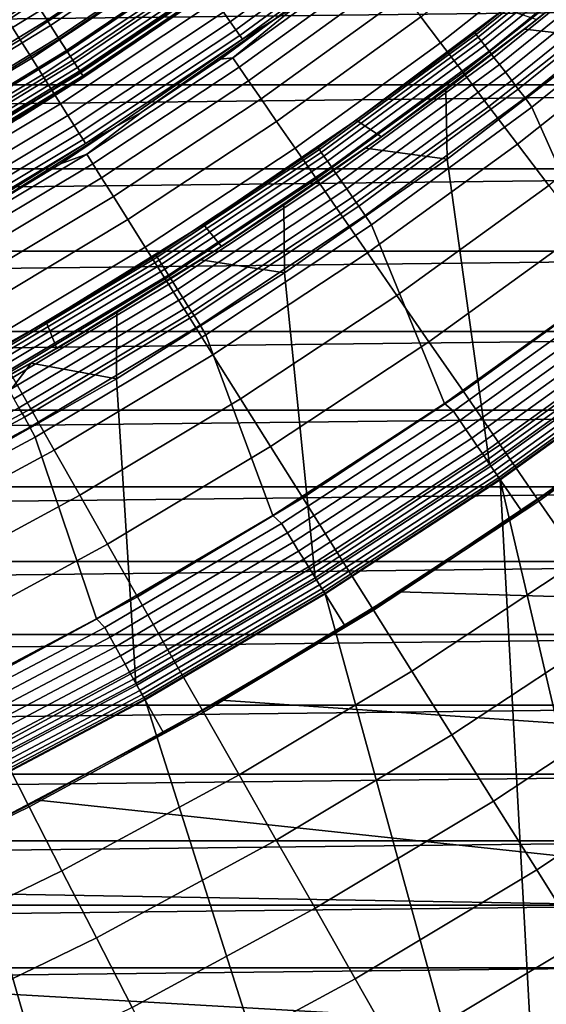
# Model space of a CAD drawing. Header units: metres. Extents: x -109 to 109, y -342 to 66.
# Tile 289 of 512: x 11.01 to 13.81, y -22.58 to -17.36. Entities that reach past the tile are written whole.
import ezdxf

# ---------------------------------------------------------------- set-up
doc = ezdxf.new("R2010")
doc.units = ezdxf.units.M
doc.layers.add('solid_K_24_62_16_000B91', color=7, linetype='CONTINUOUS')

msp = doc.modelspace()

# ---------------------------------------------------------------- linework, layer by layer
at = {"layer": 'solid_K_24_62_16_000B91'}
for points in [[(45.123234, -10.159115, -21), (13.588554, -26.315308, -21), (14.160499, -26.012009, -21)], [(46.083359, -10.223756, -21), (13.588554, -26.315308, -21), (45.123234, -10.159115, -21)], [(46.083359, -10.223756, -21), (13.01011, -26.606041, -21), (13.588554, -26.315308, -21)], [(46.083359, -10.223756, -21), (47.042538, -10.245252, -21), (13.01011, -26.606041, -21)], [(8.18279, -28.463768, -21), (76.5, -10.245251, -21), (76.5, -29.377958, -21), (7.558463, -28.635883, -21)], [(8.803016, -28.278105, -21), (76.5, -10.245251, -21), (8.18279, -28.463768, -21)], [(9.419072, -28.078913, -21), (76.5, -10.245251, -21), (8.803016, -28.278105, -21)], [(10.030446, -27.866367, -21), (76.5, -10.245251, -21), (9.419072, -28.078913, -21)], [(10.637092, -27.64049, -21), (76.5, -10.245251, -21), (10.030446, -27.866367, -21)], [(11.238592, -27.401428, -21), (76.5, -10.245251, -21), (10.637092, -27.64049, -21)], [(11.834843, -27.149233, -21), (76.5, -10.245251, -21), (11.238592, -27.401428, -21)], [(12.425408, -26.884073, -21), (76.5, -10.245251, -21), (11.834843, -27.149233, -21)], [(13.01011, -26.606041, -21), (76.5, -10.245251, -21), (12.425408, -26.884073, -21)], [(47.042538, -10.245252, -21), (76.5, -10.245251, -21), (13.01011, -26.606041, -21)], [(11.75192, -16.830093, -30.687834), (10.950139, -17.362434, -30.687834), (10.880461, -17.251953, -30.768835), (11.677139, -16.723, -30.768835)], [(11.972552, -16.813097, -64.657761), (11.158992, -17.363729, -64.657761), (11.089965, -17.256323, -64.913483), (11.898493, -16.709095, -64.913483)], [(12.931744, -16.784973, -29.859468), (12.13078, -17.372665, -29.859468), (12.095077, -17.321533, -29.999943), (12.893682, -16.735571, -29.999943)], [(13.000376, -16.874056, -29.41346), (13.17471, -16.753063, -29.262819), (12.492621, -17.278553, -29.010334), (12.362646, -17.360964, -29.262819)], [(11.936162, -16.761993, -31.770662), (11.125074, -17.310953, -31.770662), (11.177094, -17.391899, -31.905273), (11.991975, -16.840372, -31.905273)], [(12.962352, -16.824703, -29.714186), (12.159493, -17.413786, -29.714186), (12.13078, -17.372665, -29.859468), (12.931744, -16.784973, -29.859468)], [(13.142472, -17.345348, -26.617601), (13.883444, -16.758152, -26.617601), (13.993334, -16.890795, -26.158104), (13.246497, -17.482639, -26.158104)], [(13.429002, -17.430399, 34.440392), (14.231244, -16.781794, 34.440392), (13.599498, -17.293167, 34.5)], [(13.435605, -17.438969, 34.380928), (14.238242, -16.790045, 34.380928), (14.231244, -16.781794, 34.440392), (13.429002, -17.430399, 34.440392)], [(13.446538, -17.453161, 34.323208), (14.249828, -16.803709, 34.323208), (14.238242, -16.790045, 34.380928), (13.435605, -17.438969, 34.380928)], [(13.461642, -17.472765, 34.268066), (14.265835, -16.822584, 34.268066), (14.249828, -16.803709, 34.323208), (13.446538, -17.453161, 34.323208)], [(11.822472, -16.931131, -30.595985), (11.015877, -17.466669, -30.595985), (10.950139, -17.362434, -30.687834), (11.75192, -16.830093, -30.687834)], [(12.035829, -16.901957, -64.393578), (11.217969, -17.4555, -64.393578), (11.158992, -17.363729, -64.657761), (11.972552, -16.813097, -64.657761)], [(11.991975, -16.840372, -31.905273), (11.177094, -17.391899, -31.905273), (11.222921, -17.463207, -32.047379), (12.041142, -16.909418, -32.047379)], [(12.985286, -16.854469, -29.565153), (12.181006, -17.444595, -29.565153), (12.159493, -17.413786, -29.714186), (12.962352, -16.824703, -29.714186)], [(13.000376, -16.874056, -29.41346), (12.195162, -17.464867, -29.41346), (12.181006, -17.444595, -29.565153), (12.985286, -16.854469, -29.565153)], [(13.480697, -17.497498, 34.216316), (14.286027, -16.846395, 34.216316), (14.265835, -16.822584, 34.268066), (13.461642, -17.472765, 34.268066)], [(13.503423, -17.526995, 34.168709), (14.31011, -16.874794, 34.168709), (14.286027, -16.846395, 34.216316), (13.480697, -17.497498, 34.216316)], [(12.088001, -16.975224, -64.122269), (11.266596, -17.531166, -64.122269), (11.217969, -17.4555, -64.393578), (12.035829, -16.901957, -64.393578)], [(12.041142, -16.909418, -32.047379), (11.222921, -17.463207, -32.047379), (11.26224, -17.524389, -32.196003), (12.083328, -16.96866, -32.196003)], [(13.000376, -16.874056, -29.41346), (12.362646, -17.360964, -29.262819), (12.195162, -17.464867, -29.41346)], [(13.246497, -17.482639, -26.158104), (13.993334, -16.890795, -26.158104), (14.120357, -17.044119, -25.709589), (13.36674, -17.641335, -25.709589)], [(13.529488, -17.560825, 34.125946), (14.337733, -16.907368, 34.125946), (14.31011, -16.874794, 34.168709), (13.503423, -17.526995, 34.168709)], [(13.558512, -17.598497, 34.088646), (14.368491, -16.943638, 34.088646), (14.337733, -16.907368, 34.125946), (13.529488, -17.560825, 34.125946)], [(11.88828, -17.025377, -30.493958), (11.077195, -17.563894, -30.493958), (11.015877, -17.466669, -30.595985), (11.822472, -16.931131, -30.595985)], [(13.590071, -17.63946, 34.057358), (14.401935, -16.983076, 34.057358), (14.368491, -16.943638, 34.088646), (13.558512, -17.598497, 34.088646)], [(12.083328, -16.96866, -32.196003), (11.26224, -17.524389, -32.196003), (11.294784, -17.575026, -32.350132), (12.118243, -17.017693, -32.350132)], [(12.128802, -17.03252, -63.845238), (11.304625, -17.59034, -63.845238), (11.266596, -17.531166, -64.122269), (12.088001, -16.975224, -64.122269)], [(12.118243, -17.017693, -32.350132), (11.294784, -17.575026, -32.350132), (11.320327, -17.614771, -32.508709), (12.145649, -17.056177, -32.508709)], [(13.623702, -17.683113, 34.032536), (14.437576, -17.025105, 34.032536), (14.401935, -16.983076, 34.057358), (13.590071, -17.63946, 34.057358)], [(11.948865, -17.112143, -30.382496), (11.133647, -17.653404, -30.382496), (11.077195, -17.563894, -30.493958), (11.88828, -17.025377, -30.493958)], [(12.158025, -17.073557, -63.563889), (11.331861, -17.632719, -63.563889), (11.304625, -17.59034, -63.845238), (12.128802, -17.03252, -63.845238)], [(12.145649, -17.056177, -32.508709), (11.320327, -17.614771, -32.508709), (11.338696, -17.643354, -32.670647), (12.165357, -17.083853, -32.670647)], [(12.14359, -17.562677, -28.532835), (12.492621, -17.278553, -29.010334), (12.894944, -17.018661, -28.532835)], [(12.14359, -17.562677, -28.532835), (12.894944, -17.018661, -28.532835), (12.931047, -17.066311, -28.045769), (12.177589, -17.611851, -28.045769)], [(12.177589, -17.611851, -28.045769), (12.931047, -17.066311, -28.045769), (12.984471, -17.136818, -27.563086), (12.227901, -17.684612, -27.563086)], [(13.36674, -17.641335, -25.709589), (14.120357, -17.044119, -25.709589), (14.264067, -17.217585, -25.273624), (13.50278, -17.820879, -25.273624)], [(13.658916, -17.728821, 34.014545), (14.474894, -17.069111, 34.014545), (14.437576, -17.025105, 34.032536), (13.623702, -17.683113, 34.032536)], [(13.695198, -17.775913, 34.003647), (14.513343, -17.11445, 34.003647), (14.474894, -17.069111, 34.014545), (13.658916, -17.728821, 34.014545)], [(11.003916, -17.122427, -31.527544), (10.176734, -17.626619, -31.527544), (10.235276, -17.728018, -31.644464), (11.067216, -17.220924, -31.644464)], [(12.003786, -17.190796, -30.262415), (11.184821, -17.734545, -30.262415), (11.133647, -17.653404, -30.382496), (11.948865, -17.112143, -30.382496)], [(12.175517, -17.098122, -63.279659), (11.348166, -17.658091, -63.279659), (11.331861, -17.632719, -63.563889), (12.158025, -17.073557, -63.563889)], [(12.165357, -17.083853, -32.670647), (11.338696, -17.643354, -32.670647), (11.349764, -17.660578, -32.834843), (12.177233, -17.100531, -32.834843)], [(11.348166, -17.658091, -63.279659), (12.175517, -17.098122, -63.279659), (12.181195, -17.106094, -63), (11.353456, -17.666325, -63)], [(12.177233, -17.100531, -32.834843), (11.349764, -17.660578, -32.834843), (11.353458, -17.666323, -33), (12.181196, -17.106094, -33)], [(12.181196, -17.106094, -33), (11.353458, -17.666323, -33), (11.353456, -17.666325, -63), (12.181195, -17.106094, -63)], [(14.102589, -17.080383, 34.900002), (13.692258, -17.411047, 34.900002), (13.756284, -17.360508, 37.299294)], [(14.114507, -17.458044, 34.599998), (13.692258, -17.411047, 34.900002), (14.102589, -17.080383, 34.900002)], [(14.513343, -17.11445, 34.003647), (13.695198, -17.775913, 34.003647), (13.73043, -17.824848, 34), (14.550915, -17.161608, 34)], [(11.089965, -17.256323, -64.913483), (10.256315, -17.76446, -64.913483), (10.18351, -17.638357, -65.159439), (11.011242, -17.133827, -65.159439)], [(12.227901, -17.684612, -27.563086), (12.984471, -17.136818, -27.563086), (13.055028, -17.22994, -27.086475), (12.294347, -17.78071, -27.086475)], [(13.73043, -17.824848, 34), (14.15036, -18.762121, 34), (15.002491, -18.087984, 34), (14.550915, -17.161608, 34)], [(11.067216, -17.220924, -31.644464), (10.235276, -17.728018, -31.644464), (10.288785, -17.820698, -31.770662), (11.125074, -17.310953, -31.770662)], [(12.052642, -17.260763, -30.134586), (11.230344, -17.806725, -30.134586), (11.184821, -17.734545, -30.262415), (12.003786, -17.190796, -30.262415)], [(13.50278, -17.820879, -25.273624), (14.264067, -17.217585, -25.273624), (14.423962, -17.410589, -24.851734), (13.654142, -18.020647, -24.851734)], [(-20.171715, -17.250736, 84.926178), (-19.775276, -17.705463, 84.926178), (20.171722, -17.250729, 84.926178)], [(-19.775276, -17.705463, 84.926178), (19.775284, -17.705456, 84.926178), (20.171722, -17.250729, 84.926178)], [(11.158992, -17.363729, -64.657761), (10.320152, -17.875029, -64.657761), (10.256315, -17.76446, -64.913483), (11.089965, -17.256323, -64.913483)], [(12.095077, -17.321533, -29.999943), (11.269883, -17.869419, -29.999943), (11.230344, -17.806725, -30.134586), (12.052642, -17.260763, -30.134586)], [(12.14359, -17.562677, -28.532835), (12.078589, -17.570477, -29.010334), (12.362646, -17.360964, -29.262819), (12.492621, -17.278553, -29.010334)], [(12.294347, -17.78071, -27.086475), (13.055028, -17.22994, -27.086475), (13.142472, -17.345348, -26.617601), (12.376696, -17.899807, -26.617601)], [(11.125074, -17.310953, -31.770662), (10.288785, -17.820698, -31.770662), (10.336895, -17.904028, -31.905273), (11.177094, -17.391899, -31.905273)], [(12.13078, -17.372665, -29.859468), (11.303151, -17.922169, -29.859468), (11.269883, -17.869419, -29.999943), (12.095077, -17.321533, -29.999943)], [(12.799539, -17.893347, 37.181168), (13.184109, -17.611908, 34.5), (13.599498, -17.293167, 34.5), (13.585942, -17.303822, 37.311863)], [(13.756284, -17.360508, 37.299294), (12.933878, -17.981585, 37.161606), (12.799539, -17.893347, 37.181168), (13.585942, -17.303822, 37.311863)], [(13.429002, -17.430399, 34.440392), (13.599498, -17.293167, 34.5), (13.184109, -17.611908, 34.5)], [(11.015877, -17.466669, -30.595985), (10.185067, -17.96381, -30.595985), (10.124287, -17.856609, -30.687834), (10.950139, -17.362434, -30.687834)], [(11.217969, -17.4555, -64.393578), (10.374697, -17.969501, -64.393578), (10.320152, -17.875029, -64.657761), (11.158992, -17.363729, -64.657761)], [(12.159493, -17.413786, -29.714186), (11.329906, -17.964588, -29.714186), (11.303151, -17.922169, -29.859468), (12.13078, -17.372665, -29.859468)], [(12.195162, -17.464867, -29.41346), (12.362646, -17.360964, -29.262819), (11.657739, -17.852482, -29.010334), (11.522578, -17.929537, -29.262819)], [(12.078589, -17.570477, -29.010334), (11.657739, -17.852482, -29.010334), (12.362646, -17.360964, -29.262819)], [(12.376696, -17.899807, -26.617601), (13.142472, -17.345348, -26.617601), (13.246497, -17.482639, -26.158104), (12.474659, -18.041487, -26.158104)], [(13.692258, -17.411047, 34.900002), (13.274181, -17.731853, 34.900002), (12.933878, -17.981585, 37.161606), (13.756284, -17.360508, 37.299294)], [(11.177094, -17.391899, -31.905273), (10.336895, -17.904028, -31.905273), (10.379277, -17.977434, -32.047379), (11.222921, -17.463207, -32.047379)], [(12.181006, -17.444595, -29.565153), (11.34995, -17.996372, -29.565153), (11.329906, -17.964588, -29.714186), (12.159493, -17.413786, -29.714186)], [(12.597239, -18.040689, 34.440392), (13.429002, -17.430399, 34.440392), (12.761252, -17.920671, 34.5)], [(12.603434, -18.049559, 34.380928), (13.435605, -17.438969, 34.380928), (13.429002, -17.430399, 34.440392), (12.597239, -18.040689, 34.440392)], [(13.429002, -17.430399, 34.440392), (13.184109, -17.611908, 34.5), (12.761252, -17.920671, 34.5)], [(14.114507, -17.458044, 34.599998), (13.281054, -18.100164, 34.599998), (13.274181, -17.731853, 34.900002), (13.692258, -17.411047, 34.900002)], [(13.654142, -18.020647, -24.851734), (14.423962, -17.410589, -24.851734), (14.599484, -17.622456, -24.445395), (13.820296, -18.239935, -24.445395)], [(11.077195, -17.563894, -30.493958), (10.241761, -18.063803, -30.493958), (10.185067, -17.96381, -30.595985), (11.015877, -17.466669, -30.595985)], [(11.266596, -17.531166, -64.122269), (10.419668, -18.047396, -64.122269), (10.374697, -17.969501, -64.393578), (11.217969, -17.4555, -64.393578)], [(11.222921, -17.463207, -32.047379), (10.379277, -17.977434, -32.047379), (10.415641, -18.040419, -32.196003), (11.26224, -17.524389, -32.196003)], [(12.195162, -17.464867, -29.41346), (11.36314, -18.017286, -29.41346), (11.34995, -17.996372, -29.565153), (12.181006, -17.444595, -29.565153)], [(12.195162, -17.464867, -29.41346), (11.522578, -17.929537, -29.262819), (11.36314, -18.017286, -29.41346)], [(12.474659, -18.041487, -26.158104), (13.246497, -17.482639, -26.158104), (13.36674, -17.641335, -25.709589), (12.587895, -18.205256, -25.709589)], [(12.61369, -18.064247, 34.323208), (13.446538, -17.453161, 34.323208), (13.435605, -17.438969, 34.380928), (12.603434, -18.049559, 34.380928)], [(12.627858, -18.084539, 34.268066), (13.461642, -17.472765, 34.268066), (13.446538, -17.453161, 34.323208), (12.61369, -18.064247, 34.323208)], [(12.645733, -18.110136, 34.216316), (13.480697, -17.497498, 34.216316), (13.461642, -17.472765, 34.268066), (12.627858, -18.084539, 34.268066)], [(13.281054, -18.100164, 34.599998), (14.114507, -17.458044, 34.599998), (14.403227, -19.072412, 34.599998), (13.506818, -19.717396, 34.599998)], [(11.26224, -17.524389, -32.196003), (10.415641, -18.040419, -32.196003), (10.445737, -18.092546, -32.350132), (11.294784, -17.575026, -32.350132)], [(11.304625, -17.59034, -63.845238), (10.454839, -18.108311, -63.845238), (10.419668, -18.047396, -64.122269), (11.266596, -17.531166, -64.122269)], [(12.66705, -18.140667, 34.168709), (13.503423, -17.526995, 34.168709), (13.480697, -17.497498, 34.216316), (12.645733, -18.110136, 34.216316)], [(12.691502, -18.175682, 34.125946), (13.529488, -17.560825, 34.125946), (13.503423, -17.526995, 34.168709), (12.66705, -18.140667, 34.168709)], [(11.133647, -17.653404, -30.382496), (10.293955, -18.155861, -30.382496), (10.241761, -18.063803, -30.493958), (11.077195, -17.563894, -30.493958)], [(11.294784, -17.575026, -32.350132), (10.445737, -18.092546, -32.350132), (10.469359, -18.133463, -32.508709), (11.320327, -17.614771, -32.508709)], [(11.331861, -17.632719, -63.563889), (10.480027, -18.151939, -63.563889), (10.454839, -18.108311, -63.845238), (11.304625, -17.59034, -63.845238)], [(12.14359, -17.562677, -28.532835), (11.369316, -18.073547, -28.532835), (11.657739, -17.852482, -29.010334), (12.078589, -17.570477, -29.010334)], [(11.369316, -18.073547, -28.532835), (12.14359, -17.562677, -28.532835), (12.177589, -17.611851, -28.045769), (11.401148, -18.124149, -28.045769)], [(12.718728, -18.214674, 34.088646), (13.558512, -17.598497, 34.088646), (13.529488, -17.560825, 34.125946), (12.691502, -18.175682, 34.125946)], [(11.320327, -17.614771, -32.508709), (10.469359, -18.133463, -32.508709), (10.486348, -18.162888, -32.670647), (11.338696, -17.643354, -32.670647)], [(11.348166, -17.658091, -63.279659), (10.495106, -18.178057, -63.279659), (10.480027, -18.151939, -63.563889), (11.331861, -17.632719, -63.563889)], [(11.338696, -17.643354, -32.670647), (10.486348, -18.162888, -32.670647), (10.496585, -18.180618, -32.834843), (11.349764, -17.660578, -32.834843)], [(11.401148, -18.124149, -28.045769), (12.177589, -17.611851, -28.045769), (12.227901, -17.684612, -27.563086), (11.448251, -18.199028, -27.563086)], [(12.587895, -18.205256, -25.709589), (13.36674, -17.641335, -25.709589), (13.50278, -17.820879, -25.273624), (12.716009, -18.390539, -25.273624)], [(12.748332, -18.257071, 34.057358), (13.590071, -17.63946, 34.057358), (13.558512, -17.598497, 34.088646), (12.718728, -18.214674, 34.088646)], [(12.779881, -18.302252, 34.032536), (13.623702, -17.683113, 34.032536), (13.590071, -17.63946, 34.057358), (12.748332, -18.257071, 34.057358)], [(12.799539, -17.893347, 37.181168), (12.761252, -17.920671, 34.5), (13.184109, -17.611908, 34.5)], [(11.184821, -17.734545, -30.262415), (10.341269, -18.239311, -30.262415), (10.293955, -18.155861, -30.382496), (11.133647, -17.653404, -30.382496)], [(11.353456, -17.666325, -63), (10.534242, -18.166721, -55.21328), (10.37324, -18.259132, -55.676395), (10.5, -18.186533, -63)], [(10.495106, -18.178057, -63.279659), (11.348166, -17.658091, -63.279659), (11.353456, -17.666325, -63), (10.5, -18.186533, -63)], [(11.349764, -17.660578, -32.834843), (10.496585, -18.180618, -32.834843), (10.500002, -18.186533, -33), (11.353458, -17.666323, -33)], [(11.353458, -17.666323, -33), (10.500002, -18.186533, -33), (10.999358, -17.888939, -50.739708), (11.036171, -17.866251, -51.268063)], [(11.353456, -17.666325, -63), (10.672853, -18.085634, -54.743961), (10.534242, -18.166721, -55.21328)], [(11.353456, -17.666325, -63), (10.789575, -18.016245, -54.26841), (10.672853, -18.085634, -54.743961)], [(11.353456, -17.666325, -63), (10.884638, -17.958971, -53.78648), (10.789575, -18.016245, -54.26841)], [(11.353456, -17.666325, -63), (10.95822, -17.914169, -53.297867), (10.884638, -17.958971, -53.78648)], [(11.353456, -17.666325, -63), (11.010439, -17.88212, -52.802155), (10.95822, -17.914169, -53.297867)], [(11.353456, -17.666325, -63), (11.041121, -17.863192, -52.298901), (11.010439, -17.88212, -52.802155)], [(11.353458, -17.666323, -33), (11.036171, -17.866251, -51.268063), (11.049862, -17.857786, -51.787682)], [(11.353456, -17.666325, -63), (11.049862, -17.857786, -51.787682), (11.041121, -17.863192, -52.298901)], [(11.049862, -17.857786, -51.787682), (11.353456, -17.666325, -63), (11.353458, -17.666323, -33)], [(11.448251, -18.199028, -27.563086), (12.227901, -17.684612, -27.563086), (12.294347, -17.78071, -27.086475), (11.51046, -18.29792, -27.086475)], [(12.812914, -18.34956, 34.014545), (13.658916, -17.728821, 34.014545), (13.623702, -17.683113, 34.032536), (12.779881, -18.302252, 34.032536)], [(-19.775276, -17.705463, 84.926178), (-19.368538, -18.151108, 84.926178), (19.775284, -17.705456, 84.926178)], [(-19.368538, -18.151108, 84.926178), (19.368544, -18.1511, 84.926178), (19.775284, -17.705456, 84.926178)], [(11.230344, -17.806725, -30.134586), (10.383359, -18.313545, -30.134586), (10.341269, -18.239311, -30.262415), (11.184821, -17.734545, -30.262415)], [(12.846949, -18.3983, 34.003647), (13.695198, -17.775913, 34.003647), (13.658916, -17.728821, 34.014545), (12.812914, -18.34956, 34.014545)], [(13.274181, -17.731853, 34.900002), (12.848433, -18.042734, 34.900002), (12.933878, -17.981585, 37.161606)], [(13.281054, -18.100164, 34.599998), (12.848433, -18.042734, 34.900002), (13.274181, -17.731853, 34.900002)], [(11.51046, -18.29792, -27.086475), (12.294347, -17.78071, -27.086475), (12.376696, -17.899807, -26.617601), (11.587559, -18.420481, -26.617601)], [(13.695198, -17.775913, 34.003647), (12.846949, -18.3983, 34.003647), (12.879753, -18.448898, 34), (13.73043, -17.824848, 34)], [(11.269883, -17.869419, -29.999943), (10.419916, -18.378023, -29.999943), (10.383359, -18.313545, -30.134586), (11.230344, -17.806725, -30.134586)], [(11.369316, -18.073547, -28.532835), (11.230307, -18.124409, -29.010334), (11.522578, -17.929537, -29.262819), (11.657739, -17.852482, -29.010334)], [(12.716009, -18.390539, -25.273624), (13.50278, -17.820879, -25.273624), (13.654142, -18.020647, -24.851734), (12.858551, -18.596691, -24.851734)], [(12.879753, -18.448898, 34), (13.267987, -19.396143, 34), (14.15036, -18.762121, 34), (13.73043, -17.824848, 34)], [(11.303151, -17.922169, -29.859468), (10.450675, -18.432274, -29.859468), (10.419916, -18.378023, -29.999943), (11.269883, -17.869419, -29.999943)], [(10.999851, -17.888636, -51.774437), (11.010439, -17.88212, -52.802155), (11.036171, -17.866251, -51.268063), (10.999358, -17.888939, -50.739708)], [(11.010439, -17.88212, -52.802155), (11.041121, -17.863192, -52.298901), (11.036171, -17.866251, -51.268063)], [(11.041121, -17.863192, -52.298901), (11.049862, -17.857786, -51.787682), (11.036171, -17.866251, -51.268063)], [(11.587559, -18.420481, -26.617601), (12.376696, -17.899807, -26.617601), (12.474659, -18.041487, -26.158104), (11.679276, -18.566282, -26.158104)], [(12.799539, -17.893347, 37.181168), (11.988636, -18.44648, 37.05854), (12.331168, -18.219284, 34.5), (12.761252, -17.920671, 34.5)], [(12.933878, -17.981585, 37.161606), (12.084616, -18.56299, 37.032711), (11.988636, -18.44648, 37.05854), (12.799539, -17.893347, 37.181168)], [(11.329906, -17.964588, -29.714186), (10.475411, -18.475903, -29.714186), (10.450675, -18.432274, -29.859468), (11.303151, -17.922169, -29.859468)], [(11.36314, -18.017286, -29.41346), (11.522578, -17.929537, -29.262819), (10.796535, -18.386105, -29.010334), (10.656407, -18.457493, -29.262819)], [(11.230307, -18.124409, -29.010334), (10.796535, -18.386105, -29.010334), (11.522578, -17.929537, -29.262819)], [(12.597239, -18.040689, 34.440392), (12.761252, -17.920671, 34.5), (12.331168, -18.219284, 34.5)], [(11.34995, -17.996372, -29.565153), (10.493944, -18.508591, -29.565153), (10.475411, -18.475903, -29.714186), (11.329906, -17.964588, -29.714186)], [(11.36314, -18.017286, -29.41346), (10.50614, -18.5301, -29.41346), (10.493944, -18.508591, -29.565153), (11.34995, -17.996372, -29.565153)], [(12.848433, -18.042734, 34.900002), (12.415201, -18.343534, 34.900002), (12.084616, -18.56299, 37.032711), (12.933878, -17.981585, 37.161606)], [(11.36314, -18.017286, -29.41346), (10.656407, -18.457493, -29.262819), (10.50614, -18.5301, -29.41346)], [(11.679276, -18.566282, -26.158104), (12.474659, -18.041487, -26.158104), (12.587895, -18.205256, -25.709589), (11.785293, -18.734816, -25.709589)], [(11.737786, -18.611322, 34.440392), (12.597239, -18.040689, 34.440392), (11.894098, -18.507578, 34.5)], [(11.743558, -18.620472, 34.380928), (12.603434, -18.049559, 34.380928), (12.597239, -18.040689, 34.440392), (11.737786, -18.611322, 34.440392)], [(11.753114, -18.635626, 34.323208), (12.61369, -18.064247, 34.323208), (12.603434, -18.049559, 34.380928), (11.743558, -18.620472, 34.380928)], [(12.597239, -18.040689, 34.440392), (12.331168, -18.219284, 34.5), (11.894098, -18.507578, 34.5)], [(13.281054, -18.100164, 34.599998), (12.41773, -18.703005, 34.599998), (12.415201, -18.343534, 34.900002), (12.848433, -18.042734, 34.900002)], [(12.858551, -18.596691, -24.851734), (13.654142, -18.020647, -24.851734), (13.820296, -18.239935, -24.445395), (13.015024, -18.82299, -24.445395)], [(11.369316, -18.073547, -28.532835), (10.573585, -18.550304, -28.532835), (10.796535, -18.386105, -29.010334), (11.230307, -18.124409, -29.010334)], [(10.573585, -18.550304, -28.532835), (11.369316, -18.073547, -28.532835), (11.401148, -18.124149, -28.045769), (10.603189, -18.602242, -28.045769)], [(11.766316, -18.656557, 34.268066), (12.627858, -18.084539, 34.268066), (12.61369, -18.064247, 34.323208), (11.753114, -18.635626, 34.323208)], [(11.78297, -18.682964, 34.216316), (12.645733, -18.110136, 34.216316), (12.627858, -18.084539, 34.268066), (11.766316, -18.656557, 34.268066)], [(11.802835, -18.71446, 34.168709), (12.66705, -18.140667, 34.168709), (12.645733, -18.110136, 34.216316), (11.78297, -18.682964, 34.216316)], [(12.41773, -18.703005, 34.599998), (13.281054, -18.100164, 34.599998), (13.506818, -19.717396, 34.599998), (12.581537, -20.320311, 34.599998)], [(-19.368538, -18.151108, 84.926178), (-18.951792, -18.587336, 84.926178), (19.368544, -18.1511, 84.926178)], [(-18.951792, -18.587336, 84.926178), (18.951799, -18.587328, 84.926178), (19.368544, -18.1511, 84.926178)], [(10.603189, -18.602242, -28.045769), (11.401148, -18.124149, -28.045769), (11.448251, -18.199028, -27.563086), (10.646995, -18.679094, -27.563086)], [(11.825617, -18.750586, 34.125946), (12.691502, -18.175682, 34.125946), (12.66705, -18.140667, 34.168709), (11.802835, -18.71446, 34.168709)], [(10.646995, -18.679094, -27.563086), (11.448251, -18.199028, -27.563086), (11.51046, -18.29792, -27.086475), (10.704849, -18.780596, -27.086475)], [(11.785293, -18.734816, -25.709589), (12.587895, -18.205256, -25.709589), (12.716009, -18.390539, -25.273624), (11.905238, -18.925489, -25.273624)], [(11.850986, -18.79081, 34.088646), (12.718728, -18.214674, 34.088646), (12.691502, -18.175682, 34.125946), (11.825617, -18.750586, 34.125946)], [(11.87857, -18.834547, 34.057358), (12.748332, -18.257071, 34.057358), (12.718728, -18.214674, 34.088646), (11.850986, -18.79081, 34.088646)], [(11.907967, -18.881157, 34.032536), (12.779881, -18.302252, 34.032536), (12.748332, -18.257071, 34.057358), (11.87857, -18.834547, 34.057358)], [(11.988636, -18.44648, 37.05854), (11.894098, -18.507578, 34.5), (12.331168, -18.219284, 34.5)], [(13.015024, -18.82299, -24.445395), (13.820296, -18.239935, -24.445395), (14.000663, -18.477982, -24.056023), (13.184881, -19.068647, -24.056023)], [(10.704849, -18.780596, -27.086475), (11.51046, -18.29792, -27.086475), (11.587559, -18.420481, -26.617601), (10.776552, -18.906389, -26.617601)], [(11.938746, -18.929962, 34.014545), (12.812914, -18.34956, 34.014545), (12.779881, -18.302252, 34.032536), (11.907967, -18.881157, 34.032536)], [(11.970459, -18.980244, 34.003647), (12.846949, -18.3983, 34.003647), (12.812914, -18.34956, 34.014545), (11.938746, -18.929962, 34.014545)], [(12.415201, -18.343534, 34.900002), (11.975019, -18.633879, 34.900002), (12.084616, -18.56299, 37.032711)], [(12.41773, -18.703005, 34.599998), (11.975019, -18.633879, 34.900002), (12.415201, -18.343534, 34.900002)], [(10.776552, -18.906389, -26.617601), (11.587559, -18.420481, -26.617601), (11.679276, -18.566282, -26.158104), (10.861851, -19.056038, -26.158104)], [(11.905238, -18.925489, -25.273624), (12.716009, -18.390539, -25.273624), (12.858551, -18.596691, -24.851734), (12.038692, -19.137638, -24.851734)], [(12.846949, -18.3983, 34.003647), (11.970459, -18.980244, 34.003647), (12.000765, -19.032381, 34), (12.879753, -18.448898, 34)], [(11.988636, -18.44648, 37.05854), (11.154907, -18.96228, 36.944191), (11.450293, -18.785389, 34.5), (11.894098, -18.507578, 34.5)], [(12.084616, -18.56299, 37.032711), (11.210398, -19.103651, 36.912849), (11.154907, -18.96228, 36.944191), (11.988636, -18.44648, 37.05854)], [(12.000765, -19.032381, 34), (12.357414, -19.988602, 34), (13.267987, -19.396143, 34), (12.879753, -18.448898, 34)], [(13.184881, -19.068647, -24.056023), (14.000663, -18.477982, -24.056023), (14.194611, -18.733953, -23.684982), (13.367529, -19.3328, -23.684982)], [(11.737786, -18.611322, 34.440392), (11.894098, -18.507578, 34.5), (11.450293, -18.785389, 34.5)], [(10.861851, -19.056038, -26.158104), (11.679276, -18.566282, -26.158104), (11.785293, -18.734816, -25.709589), (10.960447, -19.229015, -25.709589)], [(11.975019, -18.633879, 34.900002), (11.528148, -18.913601, 34.900002), (11.210398, -19.103651, 36.912849), (12.084616, -18.56299, 37.032711)], [(-18.951792, -18.587336, 84.926178), (-18.525215, -19.013979, 84.926178), (18.951799, -18.587328, 84.926178)], [(-18.525215, -19.013979, 84.926178), (18.525223, -19.013971, 84.926178), (18.951799, -18.587328, 84.926178)], [(10.85253, -19.141043, 34.440392), (11.737786, -18.611322, 34.440392), (11.000001, -19.052559, 34.5)], [(10.857866, -19.150454, 34.380928), (11.743558, -18.620472, 34.380928), (11.737786, -18.611322, 34.440392), (10.85253, -19.141043, 34.440392)], [(10.866702, -19.166039, 34.323208), (11.753114, -18.635626, 34.323208), (11.743558, -18.620472, 34.380928), (10.857866, -19.150454, 34.380928)], [(10.878908, -19.187567, 34.268066), (11.766316, -18.656557, 34.268066), (11.753114, -18.635626, 34.323208), (10.866702, -19.166039, 34.323208)], [(11.737786, -18.611322, 34.440392), (11.450293, -18.785389, 34.5), (11.000001, -19.052559, 34.5)], [(12.41773, -18.703005, 34.599998), (11.527369, -19.264538, 34.599998), (11.528148, -18.913601, 34.900002), (11.975019, -18.633879, 34.900002)], [(12.038692, -19.137638, -24.851734), (12.858551, -18.596691, -24.851734), (13.015024, -18.82299, -24.445395), (12.185188, -19.37052, -24.445395)], [(10.894307, -19.214725, 34.216316), (11.78297, -18.682964, 34.216316), (11.766316, -18.656557, 34.268066), (10.878908, -19.187567, 34.268066)], [(10.912672, -19.247118, 34.168709), (11.802835, -18.71446, 34.168709), (11.78297, -18.682964, 34.216316), (10.894307, -19.214725, 34.216316)], [(10.933737, -19.284269, 34.125946), (11.825617, -18.750586, 34.125946), (11.802835, -18.71446, 34.168709), (10.912672, -19.247118, 34.168709)], [(10.960447, -19.229015, -25.709589), (11.785293, -18.734816, -25.709589), (11.905238, -18.925489, -25.273624), (11.071997, -19.424719, -25.273624)], [(11.527369, -19.264538, 34.599998), (12.41773, -18.703005, 34.599998), (12.581537, -20.320311, 34.599998), (11.62998, -20.879501, 34.599998)], [(13.367529, -19.3328, -23.684982), (14.194611, -18.733953, -23.684982), (14.401462, -19.006954, -23.333569), (13.562327, -19.614529, -23.333569)], [(10.957192, -19.32564, 34.088646), (11.850986, -18.79081, 34.088646), (11.825617, -18.750586, 34.125946), (10.933737, -19.284269, 34.125946)], [(10.982697, -19.370621, 34.057358), (11.87857, -18.834547, 34.057358), (11.850986, -18.79081, 34.088646), (10.957192, -19.32564, 34.088646)], [(11.154907, -18.96228, 36.944191), (11.000001, -19.052559, 34.5), (11.450293, -18.785389, 34.5)], [(14.198234, -18.8015, 33.996353), (14.15036, -18.762121, 34), (13.267987, -19.396143, 34), (13.314766, -19.437162, 33.996353)], [(11.009876, -19.418558, 34.032536), (11.907967, -18.881157, 34.032536), (11.87857, -18.834547, 34.057358), (10.982697, -19.370621, 34.057358)], [(12.185188, -19.37052, -24.445395), (13.015024, -18.82299, -24.445395), (13.184881, -19.068647, -24.056023), (12.344215, -19.623322, -24.056023)], [(13.348362, -19.486206, 33.985455), (14.234059, -18.84894, 33.985455), (14.198234, -18.8015, 33.996353), (13.314766, -19.437162, 33.996353)], [(11.038334, -19.468752, 34.014545), (11.938746, -18.929962, 34.014545), (11.907967, -18.881157, 34.032536), (11.009876, -19.418558, 34.032536)], [(13.38097, -19.533808, 33.967464), (14.26883, -18.894985, 33.967464), (14.234059, -18.84894, 33.985455), (13.348362, -19.486206, 33.985455)], [(13.412112, -19.579271, 33.942642), (14.30204, -18.938961, 33.942642), (14.26883, -18.894985, 33.967464), (13.38097, -19.533808, 33.967464)], [(11.067655, -19.520466, 34.003647), (11.970459, -18.980244, 34.003647), (11.938746, -18.929962, 34.014545), (11.038334, -19.468752, 34.014545)], [(11.071997, -19.424719, -25.273624), (11.905238, -18.925489, -25.273624), (12.038692, -19.137638, -24.851734), (11.196111, -19.642464, -24.851734)], [(11.528148, -18.913601, 34.900002), (11.074945, -19.182495, 34.900002), (11.210398, -19.103651, 36.912849)], [(11.527369, -19.264538, 34.599998), (11.074945, -19.182495, 34.900002), (11.528148, -18.913601, 34.900002)], [(13.441335, -19.621931, 33.911354), (14.333201, -18.980227, 33.911354), (14.30204, -18.938961, 33.942642), (13.412112, -19.579271, 33.942642)], [(11.154907, -18.96228, 36.944191), (10.300046, -19.439882, 36.838306), (10.543478, -19.308937, 34.5), (11.000001, -19.052559, 34.5)], [(11.210398, -19.103651, 36.912849), (10.31315, -19.602587, 36.802238), (10.300046, -19.439882, 36.838306), (11.154907, -18.96228, 36.944191)], [(11.970459, -18.980244, 34.003647), (11.067655, -19.520466, 34.003647), (11.095411, -19.574007, 34), (12.000765, -19.032381, 34)], [(13.468211, -19.661165, 33.874054), (14.36186, -19.018177, 33.874054), (14.333201, -18.980227, 33.911354), (13.441335, -19.621931, 33.911354)], [(-18.525215, -19.013979, 84.926178), (-18.08902, -19.430811, 84.926178), (18.525223, -19.013971, 84.926178)], [(-18.08902, -19.430811, 84.926178), (18.089027, -19.430805, 84.926178), (18.525223, -19.013971, 84.926178)], [(11.095411, -19.574007, 34), (11.420746, -20.538172, 34), (12.357414, -19.988602, 34), (12.000765, -19.032381, 34)], [(13.492347, -19.696398, 33.831291), (14.387598, -19.052259, 33.831291), (14.36186, -19.018177, 33.874054), (13.468211, -19.661165, 33.874054)], [(13.513391, -19.727119, 33.783684), (14.410038, -19.081974, 33.783684), (14.387598, -19.052259, 33.831291), (13.492347, -19.696398, 33.831291)], [(13.562327, -19.614529, -23.333569), (14.401462, -19.006954, -23.333569), (14.620494, -19.29603, -23.003012), (13.768596, -19.912846, -23.003012)], [(11.074945, -19.182495, 34.900002), (10.615596, -19.440464, 34.900002), (10.31315, -19.602587, 36.802238), (11.210398, -19.103651, 36.912849)], [(12.344215, -19.623322, -24.056023), (13.184881, -19.068647, -24.056023), (13.367529, -19.3328, -23.684982), (12.515217, -19.895159, -23.684982)], [(13.506818, -19.717396, 34.599998), (14.403227, -19.072412, 34.599998), (14.583997, -19.311836, 34.900002), (13.676334, -19.964916, 34.900002)], [(13.531034, -19.752874, 33.731934), (14.428852, -19.106888, 33.731934), (14.410038, -19.081974, 33.783684), (13.513391, -19.727119, 33.783684)], [(11.196111, -19.642464, -24.851734), (12.038692, -19.137638, -24.851734), (12.185188, -19.37052, -24.445395), (11.332354, -19.881489, -24.445395)], [(13.54502, -19.773293, 33.676792), (14.443767, -19.126638, 33.676792), (14.428852, -19.106888, 33.731934), (13.531034, -19.752874, 33.731934)], [(13.555144, -19.788073, 33.619072), (14.454562, -19.140934, 33.619072), (14.443767, -19.126638, 33.676792), (13.54502, -19.773293, 33.676792)], [(13.561258, -19.796997, 33.559608), (14.461082, -19.149569, 33.559608), (14.454562, -19.140934, 33.619072), (13.555144, -19.788073, 33.619072)], [(14.461082, -19.149569, 33.559608), (13.561258, -19.796997, 33.559608), (13.563273, -19.79994, 33.5), (14.463231, -19.152414, 33.5)], [(13.563271, -19.799942, 31), (14.314745, -23.006323, 31), (14.792773, -22.708046, 31), (14.463273, -19.152376, 31)], [(14.463231, -19.152414, 33.5), (13.563273, -19.79994, 33.5), (13.563271, -19.799942, 31), (14.463273, -19.152376, 31)], [(14.837177, -19.118008, 36.909664), (13.945864, -19.777586, 36.763439), (13.676334, -19.964916, 34.900002), (14.583997, -19.311836, 34.900002)], [(10.6121, -19.78347, 34.599998), (10.615596, -19.440464, 34.900002), (11.074945, -19.182495, 34.900002)], [(10.6121, -19.78347, 34.599998), (11.074945, -19.182495, 34.900002), (11.527369, -19.264538, 34.599998)], [(10.114914, -19.686924, -25.709589), (10.960447, -19.229015, -25.709589), (11.071997, -19.424719, -25.273624), (10.217859, -19.887287, -25.273624)], [(10.6121, -19.78347, 34.599998), (11.527369, -19.264538, 34.599998), (11.62998, -20.879501, 34.599998), (10.653291, -21.394323, 34.599998)], [(13.768596, -19.912846, -23.003012), (14.620494, -19.29603, -23.003012), (14.85094, -19.600172, -22.694466), (13.985615, -20.226709, -22.694466)], [(12.515217, -19.895159, -23.684982), (13.367529, -19.3328, -23.684982), (13.562327, -19.614529, -23.333569), (12.697595, -20.185081, -23.333569)], [(10.113657, -19.964745, 34.014545), (11.038334, -19.468752, 34.014545), (11.009876, -19.418558, 34.032536), (10.087583, -19.913273, 34.032536)], [(11.332354, -19.881489, -24.445395), (12.185188, -19.37052, -24.445395), (12.344215, -19.623322, -24.056023), (11.48025, -20.140959, -24.056023)], [(13.314766, -19.437162, 33.996353), (13.267987, -19.396143, 34), (12.357414, -19.988602, 34), (12.402883, -20.031343, 33.996353)], [(-18.08902, -19.430811, 84.926178), (-17.643488, -19.837572, 84.926178), (18.089027, -19.430805, 84.926178)], [(-17.643488, -19.837572, 84.926178), (17.643496, -19.837566, 84.926178), (18.089027, -19.430805, 84.926178)], [(10.140522, -20.017776, 34.003647), (11.067655, -19.520466, 34.003647), (11.038334, -19.468752, 34.014545), (10.113657, -19.964745, 34.014545)], [(10.217859, -19.887287, -25.273624), (11.071997, -19.424719, -25.273624), (11.196111, -19.642464, -24.851734), (10.332397, -20.110218, -24.851734)], [(12.434178, -20.081888, 33.985455), (13.348362, -19.486206, 33.985455), (13.314766, -19.437162, 33.996353), (12.402883, -20.031343, 33.996353)], [(11.067655, -19.520466, 34.003647), (10.140522, -20.017776, 34.003647), (10.165683, -20.072588, 34), (11.095411, -19.574007, 34)], [(12.464553, -20.130945, 33.967464), (13.38097, -19.533808, 33.967464), (13.348362, -19.486206, 33.985455), (12.434178, -20.081888, 33.985455)], [(10.165683, -20.072588, 34), (10.459955, -21.043747, 34), (11.420746, -20.538172, 34), (11.095411, -19.574007, 34)], [(12.493563, -20.177797, 33.942642), (13.412112, -19.579271, 33.942642), (13.38097, -19.533808, 33.967464), (12.464553, -20.130945, 33.967464)], [(11.48025, -20.140959, -24.056023), (12.344215, -19.623322, -24.056023), (12.515217, -19.895159, -23.684982), (11.639283, -20.419968, -23.684982)], [(12.520784, -20.221762, 33.911354), (13.441335, -19.621931, 33.911354), (13.412112, -19.579271, 33.942642), (12.493563, -20.177797, 33.942642)], [(12.545819, -20.262194, 33.874054), (13.468211, -19.661165, 33.874054), (13.441335, -19.621931, 33.911354), (12.520784, -20.221762, 33.911354)], [(12.697595, -20.185081, -23.333569), (13.562327, -19.614529, -23.333569), (13.768596, -19.912846, -23.003012), (12.890712, -20.492075, -23.003012)], [(10.332397, -20.110218, -24.851734), (11.196111, -19.642464, -24.851734), (11.332354, -19.881489, -24.445395), (10.458131, -20.354935, -24.445395)], [(12.568302, -20.298506, 33.831291), (13.492347, -19.696398, 33.831291), (13.468211, -19.661165, 33.874054), (12.545819, -20.262194, 33.874054)], [(12.587905, -20.330164, 33.783684), (13.513391, -19.727119, 33.783684), (13.492347, -19.696398, 33.831291), (12.568302, -20.298506, 33.831291)], [(12.581537, -20.320311, 34.599998), (13.506818, -19.717396, 34.599998), (13.676334, -19.964916, 34.900002), (12.739439, -20.57539, 34.900002)], [(12.604341, -20.356709, 33.731934), (13.531034, -19.752874, 33.731934), (13.513391, -19.727119, 33.783684), (12.587905, -20.330164, 33.783684)], [(12.617369, -20.37775, 33.676792), (13.54502, -19.773293, 33.676792), (13.531034, -19.752874, 33.731934), (12.604341, -20.356709, 33.731934)], [(12.6268, -20.392981, 33.619072), (13.555144, -19.788073, 33.619072), (13.54502, -19.773293, 33.676792), (12.617369, -20.37775, 33.676792)], [(13.945864, -19.777586, 36.763439), (13.026484, -20.394869, 36.626591), (12.739439, -20.57539, 34.900002), (13.676334, -19.964916, 34.900002)], [(18.562588, -20.560162, 36.589947), (13.026484, -20.394869, 36.626591), (13.945864, -19.777586, 36.763439)], [(12.632495, -20.40218, 33.559608), (13.561258, -19.796997, 33.559608), (13.555144, -19.788073, 33.619072), (12.6268, -20.392981, 33.619072)], [(13.561258, -19.796997, 33.559608), (12.632495, -20.40218, 33.559608), (12.634372, -20.405212, 33.5), (13.563273, -19.79994, 33.5)], [(13.563273, -19.79994, 33.5), (12.634372, -20.405212, 33.5), (12.6344, -20.40519, 31), (13.563271, -19.799942, 31)], [(12.6344, -20.40519, 31), (13.482272, -23.49564, 31), (13.75721, -23.338161, 31), (13.563271, -19.799942, 31)], [(13.563271, -19.799942, 31), (13.75721, -23.338161, 31), (14.314745, -23.006323, 31)], [(-17.643488, -19.837572, 84.926178), (-17.188747, -20.234138, 84.926178), (17.643496, -19.837566, 84.926178)], [(-17.188747, -20.234138, 84.926178), (17.188755, -20.234131, 84.926178), (17.643496, -19.837566, 84.926178)], [(10.458131, -20.354935, -24.445395), (11.332354, -19.881489, -24.445395), (11.48025, -20.140959, -24.056023), (10.594618, -20.620583, -24.056023)], [(11.639283, -20.419968, -23.684982), (12.515217, -19.895159, -23.684982), (12.697595, -20.185081, -23.333569), (11.808897, -20.717537, -23.333569)], [(12.890712, -20.492075, -23.003012), (13.768596, -19.912846, -23.003012), (13.985615, -20.226709, -22.694466), (13.093894, -20.815069, -22.694466)], [(12.402883, -20.031343, 33.996353), (12.357414, -19.988602, 34), (11.420746, -20.538172, 34), (11.464532, -20.582777, 33.996353)], [(11.49346, -20.634714, 33.985455), (12.434178, -20.081888, 33.985455), (12.402883, -20.031343, 33.996353), (11.464532, -20.582777, 33.996353)], [(11.521537, -20.68512, 33.967464), (12.464553, -20.130945, 33.967464), (12.434178, -20.081888, 33.985455), (11.49346, -20.634714, 33.985455)], [(10.594618, -20.620583, -24.056023), (11.48025, -20.140959, -24.056023), (11.639283, -20.419968, -23.684982), (10.741383, -20.906235, -23.684982)], [(11.548351, -20.733263, 33.942642), (12.493563, -20.177797, 33.942642), (12.464553, -20.130945, 33.967464), (11.521537, -20.68512, 33.967464)], [(11.573513, -20.778437, 33.911354), (12.520784, -20.221762, 33.911354), (12.493563, -20.177797, 33.942642), (11.548351, -20.733263, 33.942642)], [(11.808897, -20.717537, -23.333569), (12.697595, -20.185081, -23.333569), (12.890712, -20.492075, -23.003012), (11.988499, -21.032631, -23.003012)], [(-17.188747, -20.234138, 84.926178), (-16.725176, -20.620186, 84.926178), (17.188755, -20.234131, 84.926178)], [(-16.725176, -20.620186, 84.926178), (16.725183, -20.620178, 84.926178), (17.188755, -20.234131, 84.926178)], [(11.596655, -20.819983, 33.874054), (12.545819, -20.262194, 33.874054), (12.520784, -20.221762, 33.911354), (11.573513, -20.778437, 33.911354)], [(13.093894, -20.815069, -22.694466), (13.985615, -20.226709, -22.694466), (14.212625, -20.555021, -22.40901), (13.30643, -21.152933, -22.40901)], [(11.617436, -20.857294, 33.831291), (12.568302, -20.298506, 33.831291), (12.545819, -20.262194, 33.874054), (11.596655, -20.819983, 33.874054)], [(11.635556, -20.889824, 33.783684), (12.587905, -20.330164, 33.783684), (12.568302, -20.298506, 33.831291), (11.617436, -20.857294, 33.831291)], [(11.62998, -20.879501, 34.599998), (12.581537, -20.320311, 34.599998), (12.739439, -20.57539, 34.900002), (11.775943, -21.141598, 34.900002)], [(11.650748, -20.917099, 33.731934), (12.604341, -20.356709, 33.731934), (12.587905, -20.330164, 33.783684), (11.635556, -20.889824, 33.783684)], [(11.66279, -20.938721, 33.676792), (12.617369, -20.37775, 33.676792), (12.604341, -20.356709, 33.731934), (11.650748, -20.917099, 33.731934)], [(11.671508, -20.95437, 33.619072), (12.6268, -20.392981, 33.619072), (12.617369, -20.37775, 33.676792), (11.66279, -20.938721, 33.676792)], [(11.676772, -20.963821, 33.559608), (12.632495, -20.40218, 33.559608), (12.6268, -20.392981, 33.619072), (11.671508, -20.95437, 33.619072)], [(12.632495, -20.40218, 33.559608), (11.676772, -20.963821, 33.559608), (11.678507, -20.966938, 33.5), (12.634372, -20.405212, 33.5)], [(11.678498, -20.966942, 31), (12.630569, -23.96138, 31), (13.482272, -23.49564, 31), (12.6344, -20.40519, 31)], [(12.634372, -20.405212, 33.5), (11.678507, -20.966938, 33.5), (11.678498, -20.966942, 31), (12.6344, -20.40519, 31)], [(13.026484, -20.394869, 36.626591), (12.081031, -20.968754, 36.499367), (11.775943, -21.141598, 34.900002), (12.739439, -20.57539, 34.900002)], [(17.649883, -21.34881, 36.415108), (12.081031, -20.968754, 36.499367), (13.026484, -20.394869, 36.626591), (18.562588, -20.560162, 36.589947)], [(10.741383, -20.906235, -23.684982), (11.639283, -20.419968, -23.684982), (11.808897, -20.717537, -23.333569), (10.897912, -21.210892, -23.333569)], [(11.988499, -21.032631, -23.003012), (12.890712, -20.492075, -23.003012), (13.093894, -20.815069, -22.694466), (12.17746, -21.364143, -22.694466)], [(11.464532, -20.582777, 33.996353), (11.420746, -20.538172, 34), (10.459955, -21.043747, 34), (10.501716, -21.090288, 33.996353)], [(13.30643, -21.152933, -22.40901), (14.212625, -20.555021, -22.40901), (14.448833, -20.896637, -22.14764), (13.527576, -21.504484, -22.14764)], [(-16.725176, -20.620186, 84.926178), (-16.252846, -20.995649, 84.926178), (16.725183, -20.620178, 84.926178)], [(-16.252846, -20.995649, 84.926178), (16.252853, -20.995644, 84.926178), (16.725183, -20.620178, 84.926178)], [(10.528214, -21.143503, 33.985455), (11.49346, -20.634714, 33.985455), (11.464532, -20.582777, 33.996353), (10.501716, -21.090288, 33.996353)], [(10.553932, -21.195152, 33.967464), (11.521537, -20.68512, 33.967464), (11.49346, -20.634714, 33.985455), (10.528214, -21.143503, 33.985455)], [(10.578495, -21.244482, 33.942642), (11.548351, -20.733263, 33.942642), (11.521537, -20.68512, 33.967464), (10.553932, -21.195152, 33.967464)], [(10.897912, -21.210892, -23.333569), (11.808897, -20.717537, -23.333569), (11.988499, -21.032631, -23.003012), (11.063658, -21.533487, -23.003012)], [(10.601544, -21.290771, 33.911354), (11.573513, -20.778437, 33.911354), (11.548351, -20.733263, 33.942642), (10.578495, -21.244482, 33.942642)], [(10.622742, -21.333342, 33.874054), (11.596655, -20.819983, 33.874054), (11.573513, -20.778437, 33.911354), (10.601544, -21.290771, 33.911354)], [(10.641778, -21.371572, 33.831291), (11.617436, -20.857294, 33.831291), (11.596655, -20.819983, 33.874054), (10.622742, -21.333342, 33.874054)], [(12.17746, -21.364143, -22.694466), (13.093894, -20.815069, -22.694466), (13.30643, -21.152933, -22.40901), (12.37512, -21.71092, -22.40901)], [(10.658376, -21.404905, 33.783684), (11.635556, -20.889824, 33.783684), (11.617436, -20.857294, 33.831291), (10.641778, -21.371572, 33.831291)], [(10.653291, -21.394323, 34.599998), (11.62998, -20.879501, 34.599998), (11.775943, -21.141598, 34.900002), (10.787004, -21.662884, 34.900002)], [(10.672293, -21.432852, 33.731934), (11.650748, -20.917099, 33.731934), (11.635556, -20.889824, 33.783684), (10.658376, -21.404905, 33.783684)], [(10.683324, -21.455006, 33.676792), (11.66279, -20.938721, 33.676792), (11.650748, -20.917099, 33.731934), (10.672293, -21.432852, 33.731934)], [(13.527576, -21.504484, -22.14764), (14.448833, -20.896637, -22.14764), (14.693412, -21.25036, -21.911274), (13.756561, -21.868496, -21.911274)], [(10.691309, -21.471043, 33.619072), (11.671508, -20.95437, 33.619072), (11.66279, -20.938721, 33.676792), (10.683324, -21.455006, 33.676792)], [(10.696131, -21.480726, 33.559608), (11.676772, -20.963821, 33.559608), (11.671508, -20.95437, 33.619072), (10.691309, -21.471043, 33.619072)], [(11.676772, -20.963821, 33.559608), (10.696131, -21.480726, 33.559608), (10.69772, -21.483919, 33.5), (11.678507, -20.966938, 33.5)], [(11.678507, -20.966938, 33.5), (10.69772, -21.483919, 33.5), (10.697732, -21.48391, 31), (11.678498, -20.966942, 31)], [(10.697732, -21.48391, 31), (11.569517, -24.491327, 31), (12.630569, -23.96138, 31), (11.678498, -20.966942, 31)], [(12.081031, -20.968754, 36.499367), (11.111519, -21.498234, 36.381981), (10.787004, -21.662884, 34.900002), (11.775943, -21.141598, 34.900002)], [(16.704939, -22.096041, 36.249451), (11.111519, -21.498234, 36.381981), (12.081031, -20.968754, 36.499367), (17.649883, -21.34881, 36.415108)], [(-16.252846, -20.995649, 84.926178), (-15.772186, -21.360191, 84.926178), (16.252853, -20.995644, 84.926178)], [(-15.772186, -21.360191, 84.926178), (15.772194, -21.360186, 84.926178), (16.252853, -20.995644, 84.926178)], [(11.063658, -21.533487, -23.003012), (11.988499, -21.032631, -23.003012), (12.17746, -21.364143, -22.694466), (11.238042, -21.872896, -22.694466)], [(12.37512, -21.71092, -22.40901), (13.30643, -21.152933, -22.40901), (13.527576, -21.504484, -22.14764), (12.580789, -22.071745, -22.14764)], [(9.966357, -21.664213, -23.333569), (10.897912, -21.210892, -23.333569), (11.063658, -21.533487, -23.003012), (10.117936, -21.993704, -23.003012)], [(13.756561, -21.868496, -21.911274), (14.693412, -21.25036, -21.911274), (14.945508, -21.614954, -21.700735), (13.992584, -22.243696, -21.700735)], [(-15.772186, -21.360191, 84.926178), (-15.283257, -21.713766, 84.926178), (15.772194, -21.360186, 84.926178)], [(-15.283257, -21.713766, 84.926178), (15.283264, -21.71376, 84.926178), (15.772194, -21.360186, 84.926178)], [(11.238042, -21.872896, -22.694466), (12.17746, -21.364143, -22.694466), (12.37512, -21.71092, -22.40901), (11.420454, -22.22793, -22.40901)], [(9.694056, -21.95507, 31), (10.482987, -24.975702, 31), (11.569517, -24.491327, 31), (10.697732, -21.48391, 31)], [(11.111519, -21.498234, 36.381981), (10.119989, -21.982395, 36.274647), (9.774647, -22.138119, 34.900002), (10.787004, -21.662884, 34.900002)], [(16.704939, -22.096041, 36.249451), (10.119989, -21.982395, 36.274647), (11.111519, -21.498234, 36.381981)], [(12.580789, -22.071745, -22.14764), (13.527576, -21.504484, -22.14764), (13.756561, -21.868496, -21.911274), (12.793747, -22.44536, -21.911274)], [(10.117936, -21.993704, -23.003012), (11.063658, -21.533487, -23.003012), (11.238042, -21.872896, -22.694466), (10.277413, -22.340366, -22.694466)], [(-15.283257, -21.713766, 84.926178), (-14.786493, -22.056055, 84.926178), (15.283264, -21.71376, 84.926178)], [(-14.786493, -22.056055, 84.926178), (14.786502, -22.056049, 84.926178), (15.283264, -21.71376, 84.926178)], [(11.420454, -22.22793, -22.40901), (12.37512, -21.71092, -22.40901), (12.580789, -22.071745, -22.14764), (11.610256, -22.597347, -22.14764)], [(10.277413, -22.340366, -22.694466), (11.238042, -21.872896, -22.694466), (11.420454, -22.22793, -22.40901), (10.444233, -22.702988, -22.40901)], [(12.793747, -22.44536, -21.911274), (13.756561, -21.868496, -21.911274), (13.992584, -22.243696, -21.700735), (13.01325, -22.830456, -21.700735)], [(15.729651, -22.800617, 36.09325), (9.1085, -22.420418, 36.17754), (10.119989, -21.982395, 36.274647), (16.704939, -22.096041, 36.249451)], [(-14.786493, -22.056055, 84.926178), (-14.281992, -22.386999, 84.926178), (14.786502, -22.056049, 84.926178)], [(-14.281992, -22.386999, 84.926178), (14.282001, -22.386993, 84.926178), (14.786502, -22.056049, 84.926178)], [(11.610256, -22.597347, -22.14764), (12.580789, -22.071745, -22.14764), (12.793747, -22.44536, -21.911274), (11.806787, -22.979858, -21.911274)], [(10.444233, -22.702988, -22.40901), (11.420454, -22.22793, -22.40901), (11.610256, -22.597347, -22.14764), (10.617811, -23.080301, -22.14764)], [(13.01325, -22.830456, -21.700735), (13.992584, -22.243696, -21.700735), (14.234818, -22.628773, -21.51676), (13.238532, -23.225691, -21.51676)], [(-14.281992, -22.386999, 84.926178), (-13.770144, -22.706333, 84.926178), (14.282001, -22.386993, 84.926178)], [(-13.770144, -22.706333, 84.926178), (13.770153, -22.706327, 84.926178), (14.282001, -22.386993, 84.926178)], [(13.993825, -22.731588, 84.919785), (14.282001, -22.386993, 84.926178), (13.770153, -22.706327, 84.926178)], [(14.725932, -23.461391, 35.946762), (8.079125, -22.811569, 36.090824), (9.1085, -22.420418, 36.17754), (15.729651, -22.800617, 36.09325)], [(11.806787, -22.979858, -21.911274), (12.793747, -22.44536, -21.911274), (13.01325, -22.830456, -21.700735), (12.009356, -23.374126, -21.700735)]]:
    msp.add_3dface(points, dxfattribs=at)

doc.saveas('drawing.dxf')
